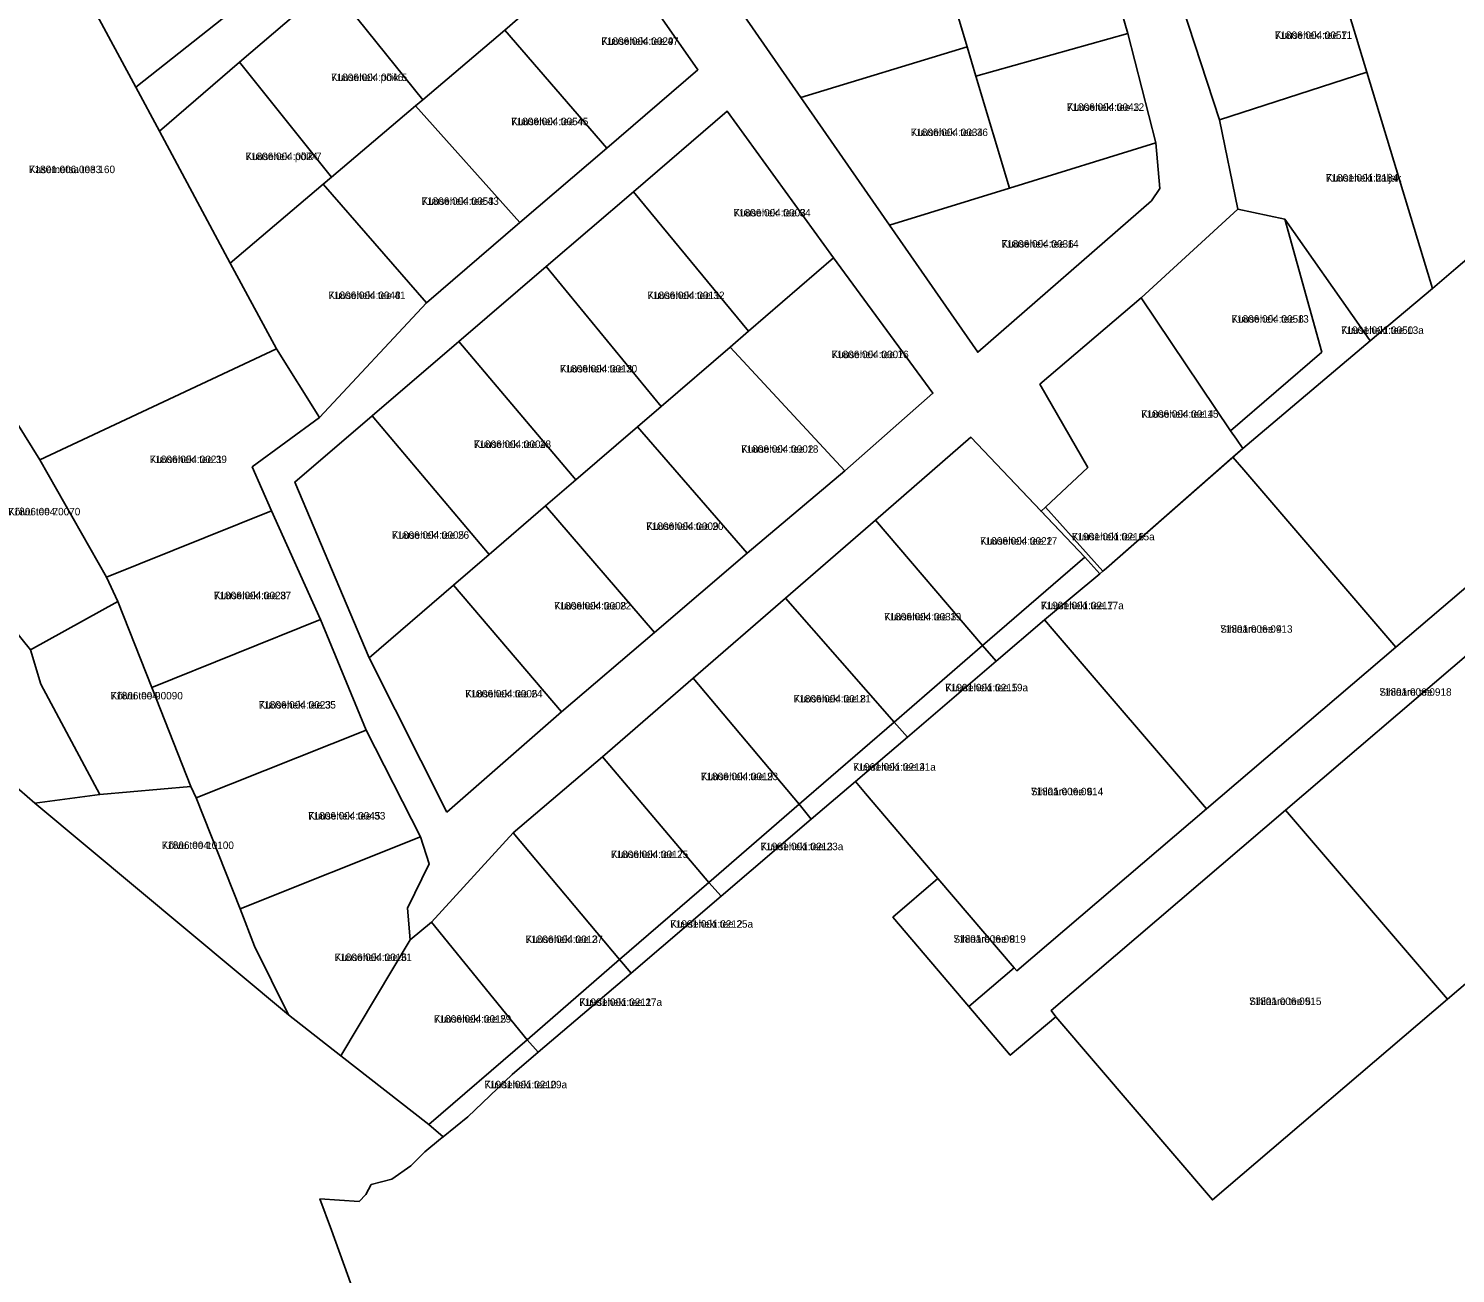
# Model space of a CAD drawing. Extents: x 529768 to 552006, y 6562269 to 6580975.
# Drawn here: x 538402.9 to 538689.4, y 6569921.8 to 6570171.8 of the extents above; entities that cross this region are included whole.
import ezdxf

# ---------------------------------------------------------------- set-up
doc = ezdxf.new("R2010")
doc.units = 0
for name, color, linetype in [('L_AADRESS', 7, 'Continuous'), ('PIIR', 7, 'Continuous'), ('TUNNUS', 7, 'Continuous')]:
    doc.layers.add(name, color=color, linetype=linetype)

msp = doc.modelspace()

# ---------------------------------------------------------------- linework, layer by layer
at = {"layer": 'PIIR'}
for points in [[(538671.59, 6570163.04), (538664.64, 6570186.01), (538661.45, 6570196.78), (538721.07, 6570214.24), (538733.76, 6570166.03), (538734.75, 6570162.29), (538719.96, 6570149.63), (538689.47, 6570123.62), (538684.74, 6570119.58), (538682.87, 6570125.76)], [(538454.76, 6570184.16), (538424.38, 6570160.03), (538404.27, 6570197.47), (538430.31, 6570210.94)], [(538397.76, 6570097.07), (538381.56, 6570124.4), (538367.66, 6570147.6), (538353.26, 6570172.13), (538404.27, 6570197.47), (538424.38, 6570160.03), (538429.12, 6570151.22), (538443.37, 6570124.68), (538452.62, 6570107.46), (538405.14, 6570085.22)], [(538482.66, 6570197.24), (538501.05, 6570173.71), (538498.46, 6570171.51), (538482, 6570157.52), (538463.4, 6570180.68)], [(538623.58, 6570170.8), (538593.09, 6570162.25), (538591.34, 6570168.14), (538586.24, 6570185.23), (538616.59, 6570195.11)], [(538537.27, 6570163.54), (538518.95, 6570147.82), (538498.46, 6570171.51), (538501.05, 6570173.71), (538519.34, 6570189.26)], [(538591.34, 6570168.14), (538557.94, 6570157.98), (538544.26, 6570177.72), (538584.76, 6570190.18), (538586.24, 6570185.23)], [(538642.01, 6570153.47), (538634.48, 6570176.38), (538664.64, 6570186.01), (538671.59, 6570163.04)], [(538463.4, 6570180.68), (538482, 6570157.52), (538480.55, 6570156.29), (538463.71, 6570141.97), (538445.2, 6570165.04)], [(538501.5, 6570132.84), (538480.55, 6570156.29), (538482, 6570157.52), (538498.46, 6570171.51), (538518.95, 6570147.82)], [(538629.23, 6570148.88), (538599.8, 6570139.77), (538593.09, 6570162.25), (538623.58, 6570170.8)], [(538575.72, 6570132.31), (538557.94, 6570157.98), (538591.34, 6570168.14), (538593.09, 6570162.25), (538599.8, 6570139.77)], [(538445.2, 6570165.04), (538463.71, 6570141.97), (538462.04, 6570140.55), (538443.37, 6570124.68), (538429.12, 6570151.22)], [(538645.71, 6570135.51), (538642.01, 6570153.47), (538671.59, 6570163.04), (538682.87, 6570125.76), (538684.74, 6570119.58), (538672.27, 6570109.08), (538670.43, 6570111.73), (538655.11, 6570133.54)], [(538646.87, 6570083.18), (538644.7, 6570085.72), (538646.66, 6570087.45), (538672.27, 6570109.08), (538684.74, 6570119.58), (538689.47, 6570123.62), (538719.96, 6570149.63), (538734.75, 6570162.29), (538735.64, 6570159.36), (538750.64, 6570110.04), (538677.44, 6570047.59)], [(538486.86, 6570014.44), (538509.87, 6570034.57), (538528.53, 6570050.52), (538547.15, 6570066.43), (538566.76, 6570082.97), (538584.46, 6570098.57), (538564.51, 6570125.74), (538543.17, 6570155.2), (538524.32, 6570139.04), (538506.78, 6570124), (538489.24, 6570108.97), (538471.82, 6570094.03), (538456.29, 6570080.72), (538471.23, 6570045.43)], [(538482.75, 6570116.76), (538462.04, 6570140.55), (538463.71, 6570141.97), (538480.55, 6570156.29), (538501.5, 6570132.84)], [(538524.32, 6570139.04), (538543.17, 6570155.2), (538564.51, 6570125.74), (538547.43, 6570111.03)], [(538630.02, 6570139.7), (538628.37, 6570137.23), (538593.47, 6570106.79), (538575.72, 6570132.31), (538599.8, 6570139.77), (538629.23, 6570148.88)], [(538339.8, 6570125.21), (538356.2, 6570105), (538376.74, 6570079.85), (538403.22, 6570047.07), (538405.3, 6570040.17), (538417.15, 6570018), (538404.13, 6570016.26), (538384.02, 6570033.63), (538397.63, 6570044.44), (538372.09, 6570075.93), (538352.78, 6570099.64), (538334.99, 6570121.58), (538317.65, 6570143.2), (538322.23, 6570147)], [(538461.29, 6570093.72), (538452.62, 6570107.46), (538443.37, 6570124.68), (538462.04, 6570140.55), (538482.75, 6570116.76)], [(538506.78, 6570124), (538524.32, 6570139.04), (538547.43, 6570111.03), (538543.72, 6570107.84), (538529.89, 6570095.93)], [(538626.29, 6570117.73), (538645.71, 6570135.51), (538655.11, 6570133.54), (538662.53, 6570106.8), (538644.24, 6570091.04)], [(538662.53, 6570106.8), (538655.11, 6570133.54), (538670.43, 6570111.73), (538672.27, 6570109.08), (538646.66, 6570087.45), (538645.4, 6570089.36), (538644.24, 6570091.04)], [(538584.46, 6570098.57), (538566.76, 6570082.97), (538543.72, 6570107.84), (538547.43, 6570111.03), (538564.51, 6570125.74)], [(538489.24, 6570108.97), (538506.78, 6570124), (538529.89, 6570095.93), (538525.15, 6570091.85), (538512.72, 6570081.15)], [(538609.18, 6570077.67), (538615.53, 6570083.69), (538605.93, 6570100.37), (538626.29, 6570117.73), (538644.24, 6570091.04), (538645.4, 6570089.36), (538646.66, 6570087.45), (538619.32, 6570063.45), (538618.55, 6570062.81), (538607.03, 6570075.66)], [(538471.82, 6570094.03), (538489.24, 6570108.97), (538512.72, 6570081.15), (538506.66, 6570075.93), (538495.33, 6570066.18)], [(538591.67, 6569975.38), (538600.8, 6569983.2), (538601.32, 6569982.6), (538639.38, 6570015.07), (538677.44, 6570047.59), (538750.64, 6570110.04), (538753.94, 6570099.13), (538692.56, 6570046.68), (538655.28, 6570014.84), (538608.18, 6569974.57), (538609.15, 6569973.35), (538599.99, 6569965.6)], [(538447.77, 6570083.76), (538451.61, 6570074.93), (538418.51, 6570061.64), (538405.14, 6570085.22), (538452.62, 6570107.46), (538461.29, 6570093.72)], [(538547.15, 6570066.43), (538525.15, 6570091.85), (538529.89, 6570095.93), (538543.72, 6570107.84), (538566.76, 6570082.97)], [(538405.14, 6570085.22), (538418.51, 6570061.64), (538420.75, 6570056.75), (538403.22, 6570047.07), (538376.74, 6570079.85), (538397.76, 6570097.07)], [(538456.29, 6570080.72), (538471.82, 6570094.03), (538495.33, 6570066.18), (538488.21, 6570060.04), (538471.23, 6570045.43)], [(538528.53, 6570050.52), (538506.66, 6570075.93), (538512.72, 6570081.15), (538525.15, 6570091.85), (538547.15, 6570066.43)], [(538592.09, 6570089.74), (538614.93, 6570065.64), (538594.44, 6570047.91), (538572.91, 6570073.09)], [(538608.83, 6570050.77), (538606.88, 6570053.05), (538617.97, 6570062.32), (538618.55, 6570062.81), (538619.32, 6570063.45), (538644.7, 6570085.72), (538646.87, 6570083.18), (538677.44, 6570047.59), (538639.38, 6570015.07)], [(538461.46, 6570053.16), (538427.64, 6570039.5), (538420.75, 6570056.75), (538418.51, 6570061.64), (538451.61, 6570074.93)], [(538509.87, 6570034.57), (538488.21, 6570060.04), (538495.33, 6570066.18), (538506.66, 6570075.93), (538528.53, 6570050.52)], [(538614.93, 6570065.64), (538606.18, 6570074.88), (538607.03, 6570075.66), (538618.55, 6570062.81), (538617.97, 6570062.32)], [(538572.91, 6570073.09), (538594.44, 6570047.91), (538576.67, 6570032.53), (538554.85, 6570057.43)], [(538606.88, 6570053.05), (538597.12, 6570044.75), (538594.44, 6570047.91), (538614.93, 6570065.64), (538617.97, 6570062.32)], [(538486.86, 6570014.44), (538471.23, 6570045.43), (538488.21, 6570060.04), (538509.87, 6570034.57)], [(538427.64, 6570039.5), (538435.44, 6570019.58), (538417.15, 6570018), (538405.3, 6570040.17), (538403.22, 6570047.07), (538420.75, 6570056.75)], [(538554.85, 6570057.43), (538576.67, 6570032.53), (538557.62, 6570016.04), (538536.31, 6570041.34)], [(538470.62, 6570030.89), (538436.48, 6570017.34), (538435.44, 6570019.58), (538427.64, 6570039.5), (538461.46, 6570053.16)], [(538570.94, 6570018.19), (538568.89, 6570020.6), (538579.32, 6570029.51), (538597.12, 6570044.75), (538606.88, 6570053.05), (538608.83, 6570050.77), (538639.38, 6570015.07), (538601.32, 6569982.6), (538600.8, 6569983.2), (538585.46, 6570001.11)], [(538579.32, 6570029.51), (538576.67, 6570032.53), (538594.44, 6570047.91), (538597.12, 6570044.75)], [(538655.28, 6570014.84), (538692.56, 6570046.68), (538725.04, 6570008.69), (538687.77, 6569976.85)], [(538536.31, 6570041.34), (538557.62, 6570016.04), (538539.47, 6570000.33), (538518.11, 6570025.55)], [(538560, 6570013.01), (538557.62, 6570016.04), (538576.67, 6570032.53), (538579.32, 6570029.51), (538568.89, 6570020.6)], [(538481.57, 6570009.46), (538445.37, 6569995.03), (538436.48, 6570017.34), (538470.62, 6570030.89)], [(538518.11, 6570025.55), (538539.47, 6570000.33), (538521.55, 6569984.82), (538500.15, 6570010.26)], [(538417.15, 6570018), (538435.44, 6570019.58), (538436.48, 6570017.34), (538445.37, 6569995.03), (538448.2, 6569987.49), (538455.05, 6569973.75), (538404.13, 6570016.26)], [(538541.91, 6569997.56), (538539.47, 6570000.33), (538557.62, 6570016.04), (538560, 6570013.01)], [(538608.18, 6569974.57), (538655.28, 6570014.84), (538687.77, 6569976.85), (538640.58, 6569936.55), (538609.15, 6569973.35)], [(538483.27, 6570004.04), (538478.98, 6569995.18), (538479.5, 6569988.82), (538465.58, 6569965.51), (538455.05, 6569973.75), (538448.2, 6569987.49), (538445.37, 6569995.03), (538481.57, 6570009.46)], [(538500.15, 6570010.26), (538521.55, 6569984.82), (538502.95, 6569968.72), (538483.79, 6569992.36)], [(538541.91, 6569997.56), (538523.83, 6569982.13), (538521.55, 6569984.82), (538539.47, 6570000.33)], [(538576.41, 6569993.33), (538585.46, 6570001.11), (538600.8, 6569983.2), (538591.67, 6569975.38)], [(538483.79, 6569992.36), (538502.95, 6569968.72), (538483.26, 6569951.68), (538465.58, 6569965.51), (538479.5, 6569988.82)], [(538505.21, 6569966.23), (538502.95, 6569968.72), (538521.55, 6569984.82), (538523.83, 6569982.13)], [(538486.09, 6569949.23), (538483.26, 6569951.68), (538502.95, 6569968.72), (538505.21, 6569966.23), (538499.98, 6569961.76), (538491.09, 6569953.23)]]:
    msp.add_lwpolyline(points, close=True, dxfattribs=at)
for points in [[(538544.26, 6570177.72), (538557.94, 6570157.98), (538575.72, 6570132.31), (538593.47, 6570106.79), (538628.37, 6570137.23), (538630.02, 6570139.7), (538629.23, 6570148.88), (538623.58, 6570170.8), (538616.59, 6570195.11)], [(538634.48, 6570176.38), (538642.01, 6570153.47), (538645.71, 6570135.51), (538626.29, 6570117.73), (538605.93, 6570100.37), (538615.53, 6570083.69), (538609.18, 6570077.67), (538607.03, 6570075.66), (538606.18, 6570074.88), (538592.09, 6570089.74), (538572.91, 6570073.09), (538554.85, 6570057.43), (538536.31, 6570041.34), (538518.11, 6570025.55), (538500.15, 6570010.26), (538483.79, 6569992.36), (538479.5, 6569988.82), (538478.98, 6569995.18), (538483.27, 6570004.04), (538481.57, 6570009.46), (538470.62, 6570030.89), (538461.46, 6570053.16), (538451.61, 6570074.93), (538447.77, 6570083.76), (538461.29, 6570093.72), (538482.75, 6570116.76), (538501.5, 6570132.84), (538518.95, 6570147.82), (538537.27, 6570163.54), (538519.34, 6570189.26)], [(538463.4, 6570180.68), (538445.2, 6570165.04), (538429.12, 6570151.22), (538424.38, 6570160.03), (538454.76, 6570184.16)], [(538387.81, 6569894.55), (538294.54, 6569976.3), (538204.09, 6570052.49), (538248.69, 6570086.94), (538286.09, 6570117.62), (538307.52, 6570098.42), (538328.86, 6570080.57), (538352.93, 6570060.02), (538384.02, 6570033.63), (538404.13, 6570016.26), (538455.05, 6569973.75), (538465.58, 6569965.51), (538483.26, 6569951.68), (538486.09, 6569949.23), (538485.6, 6569948.84), (538482.4, 6569946.2), (538479.6, 6569943.39), (538475.82, 6569940.71), (538471.68, 6569939.62), (538470.58, 6569937.67), (538469.24, 6569936.21), (538461.37, 6569936.76), (538463.69, 6569930.51), (538500.26, 6569829.22)], [(538500.26, 6569829.22), (538463.69, 6569930.51), (538461.37, 6569936.76), (538469.24, 6569936.21), (538470.58, 6569937.67), (538471.68, 6569939.62), (538475.82, 6569940.71), (538479.6, 6569943.39), (538482.4, 6569946.2), (538485.6, 6569948.84), (538486.09, 6569949.23), (538491.09, 6569953.23), (538499.98, 6569961.76), (538505.21, 6569966.23), (538523.83, 6569982.13), (538541.91, 6569997.56), (538560, 6570013.01), (538568.89, 6570020.6), (538570.94, 6570018.19), (538585.46, 6570001.11), (538576.41, 6569993.33), (538591.67, 6569975.38), (538599.99, 6569965.6), (538609.15, 6569973.35), (538640.58, 6569936.55), (538687.77, 6569976.85), (538725.04, 6570008.69)]]:
    msp.add_lwpolyline(points, dxfattribs=at)

# ---------------------------------------------------------------- texts
at = {"layer": 'L_AADRESS'}
for s, p in [('Kuuseheki tee 47', (538517.87, 6570168.54)), ('Kuuseheki tee 11', (538653.11, 6570169.74)), ('Kuuseheki põik 5', (538463.6, 6570161.27)), ('Kuuseheki tee 12', (538611.37, 6570155.29)), ('Kuuseheki tee 45', (538499.75, 6570152.41)), ('Kuuseheki tee 36', (538580, 6570150.23)), ('Kuuseheki põik 7', (538446.41, 6570145.4)), ('Kasemetsa tee 160', (538402.94, 6570142.78)), ('Kuuseheki haljak', (538663.38, 6570141.08)), ('Kuuseheki tee 43', (538481.77, 6570136.41)), ('Kuuseheki tee 34', (538544.41, 6570134.08)), ('Kuuseheki tee 14', (538598.22, 6570127.83)), ('Kuuseheki tee 41', (538463.06, 6570117.5)), ('Kuuseheki tee 32', (538527.11, 6570117.49)), ('Kuuseheki tee 13', (538644.41, 6570112.75)), ('Kuuseheki tee 13a', (538666.4, 6570110.49)), ('Kuuseheki tee 16', (538564.09, 6570105.62)), ('Kuuseheki tee 30', (538509.57, 6570102.75)), ('Kuuseheki tee 15', (538626.29, 6570093.65)), ('Kuuseheki tee 28', (538492.27, 6570087.59)), ('Kuuseheki tee 39', (538427.18, 6570084.55)), ('Kuuseheki tee 18', (538545.95, 6570086.62)), ('Kõivu tee 7', (538398.75, 6570074.05)), ('Kuuseheki tee 20', (538526.9, 6570071.12)), ('Kuuseheki tee 26', (538475.81, 6570069.34)), ('Kuuseheki tee 17', (538593.92, 6570068.16)), ('Kuuseheki tee 15a', (538612.36, 6570069.03)), ('Kuuseheki tee 37', (538440.08, 6570057.21)), ('Kuuseheki tee 17a', (538606.15, 6570055.2)), ('Kuuseheki tee 22', (538508.37, 6570055.14)), ('Kuuseheki tee 19', (538574.64, 6570052.95)), ('Sihiääre tee 4', (538642.16, 6570050.47)), ('Kuuseheki tee 19a', (538586.94, 6570038.71)), ('Kõivu tee 9', (538419.33, 6570037.08)), ('Kuuseheki tee 35', (538449.07, 6570035.25)), ('Kuuseheki tee 24', (538490.55, 6570037.48)), ('Kuuseheki tee 21', (538556.49, 6570036.47)), ('Sihiääre tee', (538674.1, 6570037.82)), ('Kuuseheki tee 23', (538537.86, 6570020.86)), ('Kuuseheki tee 21a', (538568.41, 6570022.77)), ('Sihiääre tee 6', (538604.14, 6570017.83)), ('Kuuseheki tee 33', (538459, 6570012.96)), ('Kõivu tee 10', (538429.59, 6570007.04)), ('Kuuseheki tee 23a', (538549.84, 6570006.8)), ('Kuuseheki tee 25', (538519.81, 6570005.22)), ('Kuuseheki tee 25a', (538531.72, 6569991.23)), ('Kuuseheki tee 27', (538502.67, 6569988.16)), ('Sihiääre tee 8', (538588.6, 6569988.21)), ('Kuuseheki tee 31', (538464.32, 6569984.54)), ('Kuuseheki tee 27a', (538513.45, 6569975.53)), ('Sihiääre tee 5', (538647.96, 6569975.7)), ('Kuuseheki tee 29', (538484.27, 6569972.16)), ('Kuuseheki tee 29a', (538494.38, 6569958.98))]:
    msp.add_text(s, height=1.5, dxfattribs=at).set_placement(p)
at = {"layer": 'TUNNUS'}
for s, p in [('71806:004:0029', (538517.87, 6570168.54)), ('71806:004:0057', (538653.11, 6570169.74)), ('71806:004:0046', (538463.6, 6570161.27)), ('71806:004:0043', (538611.37, 6570155.29)), ('71806:004:0054', (538499.75, 6570152.41)), ('71806:004:0034', (538580, 6570150.23)), ('71806:004:0024', (538446.41, 6570145.4)), ('71801:006:0033', (538402.94, 6570142.78)), ('71801:001:2184', (538663.38, 6570141.08)), ('71806:004:0053', (538481.77, 6570136.41)), ('71806:004:0003', (538544.41, 6570134.08)), ('71806:004:0036', (538598.22, 6570127.83)), ('71806:004:0048', (538463.06, 6570117.5)), ('71806:004:0011', (538527.11, 6570117.49)), ('71806:004:0058', (538644.41, 6570112.75)), ('71901:001:0050', (538666.4, 6570110.49)), ('71806:004:0007', (538564.09, 6570105.62)), ('71806:004:0012', (538509.57, 6570102.75)), ('71806:004:0014', (538626.29, 6570093.65)), ('71806:004:0004', (538492.27, 6570087.59)), ('71806:004:0021', (538427.18, 6570084.55)), ('71806:004:0002', (538545.95, 6570086.62)), ('71806:004:0070', (538398.75, 6570074.05)), ('71806:004:0009', (538526.9, 6570071.12)), ('71806:004:0005', (538475.81, 6570069.34)), ('71806:004:0022', (538593.92, 6570068.16)), ('71901:001:0216', (538612.36, 6570069.03)), ('71806:004:0028', (538440.08, 6570057.21)), ('71806:004:0008', (538508.37, 6570055.14)), ('71806:004:0033', (538574.64, 6570052.95)), ('71901:001:0217', (538606.15, 6570055.2)), ('71801:006:0913', (538642.16, 6570050.47)), ('71901:001:0215', (538586.94, 6570038.71)), ('71806:004:0090', (538419.33, 6570037.08)), ('71806:004:0023', (538449.07, 6570035.25)), ('71806:004:0006', (538490.55, 6570037.48)), ('71806:004:0018', (538556.49, 6570036.47)), ('71801:006:0918', (538674.1, 6570037.82)), ('71806:004:0019', (538537.86, 6570020.86)), ('71901:001:0214', (538568.41, 6570022.77)), ('71801:006:0914', (538604.14, 6570017.83)), ('71806:004:0045', (538459, 6570012.96)), ('71806:004:0100', (538429.59, 6570007.04)), ('71901:001:0213', (538549.84, 6570006.8)), ('71806:004:0017', (538519.81, 6570005.22)), ('71901:001:0212', (538531.72, 6569991.23)), ('71806:004:0013', (538502.67, 6569988.16)), ('71801:006:0919', (538588.6, 6569988.21)), ('71806:004:0016', (538464.32, 6569984.54)), ('71901:001:0211', (538513.45, 6569975.53)), ('71801:006:0915', (538647.96, 6569975.7)), ('71806:004:0015', (538484.27, 6569972.16)), ('71901:001:0210', (538494.38, 6569958.98))]:
    msp.add_text(s, height=1.5, dxfattribs=at).set_placement(p)

doc.saveas('drawing.dxf')
